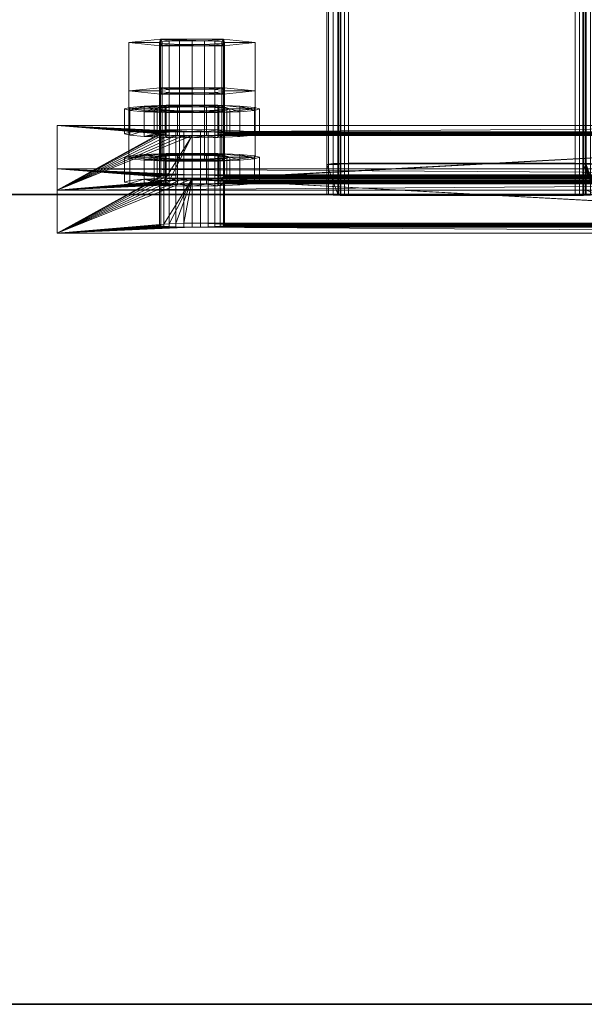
# Model space of a CAD drawing. Extents: x -0.3 to 41.3, y 0 to 17.8.
# Tile 462 of 625: x 32.774 to 32.878, y 0 to 0.182. Entities that reach past the tile are written whole.
import ezdxf

# ---------------------------------------------------------------- set-up
doc = ezdxf.new("R2010")
doc.units = 0
doc.header["$MEASUREMENT"] = 0
for name, color, linetype, lineweight in [('ANILHAS', 135, 'Continuous', 0), ('PLACAS_DE_BASE', 144, 'Continuous', 0), ('PORCAS', 157, 'Continuous', 0), ('VIGA_METALICA', 106, 'Continuous', 0)]:
    doc.layers.add(name, color=color, linetype=linetype, lineweight=lineweight)
doc.layers.add('V220', color=7, linetype='Continuous')

msp = doc.modelspace()

# ---------------------------------------------------------------- linework, layer by layer
at = {"layer": 'V220', "color": 252, "true_color": 0x838383}
for points, invisible_edges in [([(25.28823, 0.15, 199.8), (25.28823, 0, 199.8), (32.985, 0, 199.8)], 12), ([(25.28823, 0.15, 199.1), (25.28823, 0, 199.1), (32.985, 0, 199.1)], 12), ([(25.28823, 0.15, 199.8), (32.985, 0, 199.8), (32.985, 0.15, 199.8)], 9), ([(25.28823, 0.15, 199.1), (32.985, 0, 199.1), (32.985, 0.15, 199.1)], 9)]:
    msp.add_3dface(points, dxfattribs=dict(at, invisible_edges=invisible_edges))
for points in [[(32.985, 0.15, 199.8), (25.28823, 0.15, 199.8), (25.28823, 0.15, 199.1), (32.985, 0.15, 199.1)], [(25.28823, 0, 199.8), (32.985, 0, 199.8), (32.985, 0, 199.1), (25.28823, 0, 199.1)]]:
    msp.add_3dface(points, dxfattribs=at)

# ---------------------------------------------------------------- meshes
at = {"layer": 'ANILHAS'}
mesh = msp.add_polyface(dxfattribs=at)
corners = [(32.79295, 0.16127, 199.32281), (32.79295, 0.16587, 199.32308), (32.7939, 0.16099, 199.32758), (32.7939, 0.16156, 199.31804), (32.7939, 0.16558, 199.32785), (32.7939, 0.16615, 199.31831), (32.79661, 0.16075, 199.33163), (32.79661, 0.1618, 199.31398), (32.79661, 0.16534, 199.33191), (32.79661, 0.16639, 199.31426), (32.79845, 0.16127, 199.32281), (32.79845, 0.16587, 199.32308), (32.79898, 0.16111, 199.32548), (32.79898, 0.16143, 199.32013), (32.79898, 0.16571, 199.32576), (32.79898, 0.16603, 199.32041), (32.8005, 0.16098, 199.32775), (32.8005, 0.16157, 199.31787), (32.8005, 0.16557, 199.32802), (32.8005, 0.16616, 199.31814), (32.80067, 0.16058, 199.33434), (32.80067, 0.16196, 199.31128), (32.80067, 0.16518, 199.33461), (32.80067, 0.16656, 199.31155), (32.80277, 0.16089, 199.32927), (32.80277, 0.16166, 199.31635), (32.80277, 0.16548, 199.32954), (32.80277, 0.16625, 199.31662), (32.80545, 0.16053, 199.33529), (32.80545, 0.16086, 199.3298), (32.80545, 0.16169, 199.31582), (32.80545, 0.16202, 199.31033), (32.80545, 0.16512, 199.33556), (32.80545, 0.16545, 199.33007), (32.80545, 0.16628, 199.3161), (32.80545, 0.16661, 199.3106), (32.80813, 0.16089, 199.32927), (32.80813, 0.16166, 199.31635), (32.80813, 0.16548, 199.32954), (32.80813, 0.16625, 199.31662), (32.81023, 0.16058, 199.33434), (32.81023, 0.16196, 199.31128), (32.81023, 0.16518, 199.33461), (32.81023, 0.16656, 199.31155), (32.8104, 0.16098, 199.32775), (32.8104, 0.16157, 199.31787), (32.8104, 0.16557, 199.32802), (32.8104, 0.16616, 199.31814), (32.81192, 0.16111, 199.32548), (32.81192, 0.16143, 199.32013), (32.81192, 0.16571, 199.32576), (32.81192, 0.16603, 199.32041), (32.81245, 0.16127, 199.32281), (32.81245, 0.16587, 199.32308), (32.81429, 0.16075, 199.33163), (32.81429, 0.1618, 199.31398), (32.81429, 0.16534, 199.33191), (32.81429, 0.16639, 199.31426), (32.817, 0.16099, 199.32758), (32.817, 0.16156, 199.31804), (32.817, 0.16558, 199.32785), (32.817, 0.16615, 199.31831), (32.81795, 0.16127, 199.32281), (32.81795, 0.16587, 199.32308)]
mesh.append_faces([[corners[k] for k in face] for face in [(0, 2, 4, 1), (2, 6, 8, 4), (6, 20, 22, 8), (20, 28, 32, 22), (28, 40, 42, 32), (40, 54, 56, 42), (54, 58, 60, 56), (58, 62, 63, 60), (62, 59, 61, 63), (59, 55, 57, 61), (55, 41, 43, 57), (41, 31, 35, 43), (31, 21, 23, 35), (21, 7, 9, 23), (7, 3, 5, 9), (3, 0, 1, 5), (10, 13, 15, 11), (13, 17, 19, 15), (17, 25, 27, 19), (25, 30, 34, 27), (30, 37, 39, 34), (37, 45, 47, 39), (45, 49, 51, 47), (49, 52, 53, 51), (52, 48, 50, 53), (48, 44, 46, 50), (44, 36, 38, 46), (36, 29, 33, 38), (29, 24, 26, 33), (24, 16, 18, 26), (16, 12, 14, 18), (12, 10, 11, 14)]])
mesh.append_faces([[corners[k] for k in face] for face in [(58, 59, 62), (3, 2, 0), (61, 60, 63), (4, 5, 1)]], dxfattribs={"vtx0": -1})
mesh.append_faces([[corners[k] for k in face] for face in [(40, 52, 54), (52, 40, 48), (48, 40, 44), (44, 40, 36), (36, 28, 29), (29, 28, 24), (24, 20, 16), (16, 6, 12), (12, 6, 10), (59, 58, 55), (55, 54, 41), (41, 37, 31), (31, 30, 21), (21, 17, 7), (7, 2, 3), (60, 57, 56), (53, 43, 51), (51, 43, 47), (47, 43, 39), (39, 35, 34), (34, 23, 27), (27, 23, 19), (19, 9, 15), (15, 9, 11), (8, 9, 4), (42, 38, 32), (32, 26, 22), (22, 18, 8)]], dxfattribs={"vtx0": -1, "vtx1": -1})
mesh.append_faces([[corners[k] for k in face] for face in [(41, 54, 52), (7, 10, 6), (56, 43, 53), (11, 9, 8)]], dxfattribs={"vtx0": -1, "vtx1": -1, "vtx2": -1})
mesh.append_faces([[corners[k] for k in face] for face in [(36, 40, 28), (24, 28, 20), (16, 20, 6), (55, 58, 54), (41, 52, 49), (41, 49, 45), (41, 45, 37), (31, 37, 30), (21, 30, 25), (21, 25, 17), (7, 17, 13), (7, 13, 10), (7, 6, 2), (60, 61, 57), (56, 57, 43), (39, 43, 35), (34, 35, 23), (19, 23, 9), (4, 9, 5), (53, 42, 56), (42, 53, 50), (42, 50, 46), (42, 46, 38), (32, 38, 33), (32, 33, 26), (22, 26, 18), (8, 18, 14), (8, 14, 11)]], dxfattribs={"vtx0": -1, "vtx2": -1})
mesh = msp.add_polyface(dxfattribs=at)
corners = [(32.79295, 0.15231, 199.47254), (32.79295, 0.1569, 199.47281), (32.7939, 0.15202, 199.47731), (32.7939, 0.15259, 199.46777), (32.7939, 0.15661, 199.47759), (32.7939, 0.15719, 199.46804), (32.79661, 0.15178, 199.48136), (32.79661, 0.15284, 199.46372), (32.79661, 0.15637, 199.48164), (32.79661, 0.15743, 199.46399), (32.79845, 0.15231, 199.47254), (32.79845, 0.1569, 199.47281), (32.79898, 0.15215, 199.47521), (32.79898, 0.15247, 199.46986), (32.79898, 0.15674, 199.47549), (32.79898, 0.15706, 199.47014), (32.8005, 0.15201, 199.47748), (32.8005, 0.1526, 199.4676), (32.8005, 0.1566, 199.47776), (32.8005, 0.1572, 199.46787), (32.80067, 0.15162, 199.48407), (32.80067, 0.153, 199.46101), (32.80067, 0.15621, 199.48434), (32.80067, 0.15759, 199.46129), (32.80277, 0.15192, 199.479), (32.80277, 0.15269, 199.46608), (32.80277, 0.15651, 199.47927), (32.80277, 0.15729, 199.46636), (32.80545, 0.15156, 199.48502), (32.80545, 0.15189, 199.47953), (32.80545, 0.15273, 199.46555), (32.80545, 0.15306, 199.46006), (32.80545, 0.15615, 199.48529), (32.80545, 0.15648, 199.4798), (32.80545, 0.15732, 199.46583), (32.80545, 0.15765, 199.46034), (32.80813, 0.15192, 199.479), (32.80813, 0.15269, 199.46608), (32.80813, 0.15651, 199.47927), (32.80813, 0.15729, 199.46636), (32.81023, 0.15162, 199.48407), (32.81023, 0.153, 199.46101), (32.81023, 0.15621, 199.48434), (32.81023, 0.15759, 199.46129), (32.8104, 0.15201, 199.47748), (32.8104, 0.1526, 199.4676), (32.8104, 0.1566, 199.47776), (32.8104, 0.1572, 199.46787), (32.81192, 0.15215, 199.47521), (32.81192, 0.15247, 199.46986), (32.81192, 0.15674, 199.47549), (32.81192, 0.15706, 199.47014), (32.81245, 0.15231, 199.47254), (32.81245, 0.1569, 199.47281), (32.81429, 0.15178, 199.48136), (32.81429, 0.15284, 199.46372), (32.81429, 0.15637, 199.48164), (32.81429, 0.15743, 199.46399), (32.817, 0.15202, 199.47731), (32.817, 0.15259, 199.46777), (32.817, 0.15661, 199.47759), (32.817, 0.15719, 199.46804), (32.81795, 0.15231, 199.47254), (32.81795, 0.1569, 199.47281)]
mesh.append_faces([[corners[k] for k in face] for face in [(0, 2, 4, 1), (2, 6, 8, 4), (6, 20, 22, 8), (20, 28, 32, 22), (28, 40, 42, 32), (40, 54, 56, 42), (54, 58, 60, 56), (58, 62, 63, 60), (62, 59, 61, 63), (59, 55, 57, 61), (55, 41, 43, 57), (41, 31, 35, 43), (31, 21, 23, 35), (21, 7, 9, 23), (7, 3, 5, 9), (3, 0, 1, 5), (10, 13, 15, 11), (13, 17, 19, 15), (17, 25, 27, 19), (25, 30, 34, 27), (30, 37, 39, 34), (37, 45, 47, 39), (45, 49, 51, 47), (49, 52, 53, 51), (52, 48, 50, 53), (48, 44, 46, 50), (44, 36, 38, 46), (36, 29, 33, 38), (29, 24, 26, 33), (24, 16, 18, 26), (16, 12, 14, 18), (12, 10, 11, 14)]])
mesh.append_faces([[corners[k] for k in face] for face in [(58, 59, 62), (3, 2, 0), (61, 60, 63), (4, 5, 1)]], dxfattribs={"vtx0": -1})
mesh.append_faces([[corners[k] for k in face] for face in [(40, 52, 54), (52, 40, 48), (48, 40, 44), (44, 40, 36), (36, 28, 29), (29, 28, 24), (24, 20, 16), (16, 6, 12), (12, 6, 10), (59, 58, 55), (55, 54, 41), (41, 37, 31), (31, 30, 21), (21, 17, 7), (7, 2, 3), (60, 57, 56), (53, 43, 51), (51, 43, 47), (47, 43, 39), (39, 35, 34), (34, 23, 27), (27, 23, 19), (19, 9, 15), (15, 9, 11), (8, 9, 4), (42, 38, 32), (32, 26, 22), (22, 18, 8)]], dxfattribs={"vtx0": -1, "vtx1": -1})
mesh.append_faces([[corners[k] for k in face] for face in [(41, 54, 52), (7, 10, 6), (56, 43, 53), (11, 9, 8)]], dxfattribs={"vtx0": -1, "vtx1": -1, "vtx2": -1})
mesh.append_faces([[corners[k] for k in face] for face in [(36, 40, 28), (24, 28, 20), (16, 20, 6), (55, 58, 54), (41, 52, 49), (41, 49, 45), (41, 45, 37), (31, 37, 30), (21, 30, 25), (21, 25, 17), (7, 17, 13), (7, 13, 10), (7, 6, 2), (60, 61, 57), (56, 57, 43), (39, 43, 35), (34, 35, 23), (19, 23, 9), (4, 9, 5), (53, 42, 56), (42, 53, 50), (42, 50, 46), (42, 46, 38), (32, 38, 33), (32, 33, 26), (22, 26, 18), (8, 18, 14), (8, 14, 11)]], dxfattribs={"vtx0": -1, "vtx2": -1})
at = {"layer": 'PLACAS_DE_BASE'}
mesh = msp.add_polyface(dxfattribs=at)
corners = [(32.78045, 0.15478, 199.29738), (32.79945, 0.15329, 199.32233), (32.78045, 0.14283, 199.49702), (32.79965, 0.15338, 199.32078), (32.80025, 0.15347, 199.31934), (32.80121, 0.15354, 199.3181), (32.80245, 0.1536, 199.31715), (32.8039, 0.15364, 199.31655), (32.79965, 0.1532, 199.32388), (32.80025, 0.15311, 199.32533), (32.80121, 0.15304, 199.32657), (32.80245, 0.15298, 199.32752), (32.8039, 0.15294, 199.32812), (32.80545, 0.15293, 199.32832), (32.80025, 0.1445, 199.46907), (32.79965, 0.14442, 199.47052), (32.79945, 0.14432, 199.47207), (32.79965, 0.14423, 199.47362), (32.80025, 0.14414, 199.47506), (32.80121, 0.14407, 199.4763), (32.80245, 0.14401, 199.47725), (32.8039, 0.14398, 199.47785), (32.8039, 0.16162, 199.31703), (32.78045, 0.16277, 199.29786), (32.80245, 0.16159, 199.31763), (32.80121, 0.16153, 199.31858), (32.80025, 0.16145, 199.31982), (32.79965, 0.16137, 199.32126), (32.79945, 0.16127, 199.32281), (32.78045, 0.15081, 199.4975), (32.79965, 0.16118, 199.32436), (32.80025, 0.1611, 199.32581), (32.80121, 0.16102, 199.32705), (32.80245, 0.16096, 199.328), (32.8039, 0.16093, 199.3286), (32.80545, 0.16092, 199.3288), (32.80025, 0.15249, 199.46955), (32.79965, 0.1524, 199.47099), (32.79945, 0.15231, 199.47254), (32.79965, 0.15222, 199.47409), (32.80025, 0.15213, 199.47554), (32.80121, 0.15205, 199.47678), (32.80245, 0.152, 199.47773), (32.8039, 0.15196, 199.47833)]
mesh.append_faces([[corners[k] for k in face] for face in [(0, 2, 29, 23)]])
mesh.append_faces([[corners[k] for k in face] for face in [(0, 1, 2), (1, 0, 3), (3, 0, 4), (4, 0, 5), (5, 0, 6), (6, 0, 7), (22, 23, 24), (24, 23, 25), (25, 23, 26), (26, 23, 27), (27, 23, 28), (28, 29, 30), (30, 29, 31), (31, 29, 32), (32, 29, 33), (33, 29, 34), (36, 29, 37), (37, 29, 38), (38, 29, 39), (39, 29, 40), (40, 29, 41), (41, 29, 42), (42, 29, 43)]], dxfattribs={"vtx0": -1, "vtx1": -1})
mesh.append_faces([[corners[k] for k in face] for face in [(2, 13, 14), (35, 29, 36)]], dxfattribs={"vtx0": -1, "vtx1": -1, "vtx2": -1})
mesh.append_faces([[corners[k] for k in face] for face in [(2, 1, 8), (2, 8, 9), (2, 9, 10), (2, 10, 11), (2, 11, 12), (2, 14, 15), (2, 15, 16), (2, 16, 17), (2, 17, 18), (2, 18, 19), (2, 19, 20), (2, 20, 21), (28, 23, 29)]], dxfattribs={"vtx0": -1, "vtx2": -1})
mesh = msp.add_polyface(dxfattribs=at)
corners = [(32.8039, 0.15364, 199.31655), (32.78045, 0.15478, 199.29738), (32.80545, 0.15365, 199.31635), (32.78045, 0.14283, 199.49702), (32.8039, 0.15294, 199.32812), (32.80545, 0.15293, 199.32832), (32.80025, 0.1445, 199.46907), (32.80121, 0.14458, 199.46783), (32.80245, 0.14463, 199.46688), (32.8039, 0.14467, 199.46628), (32.80545, 0.14468, 199.46608), (32.8039, 0.14398, 199.47785), (32.80545, 0.14396, 199.47806), (32.80545, 0.16163, 199.31682), (32.78045, 0.16277, 199.29786), (32.8039, 0.16162, 199.31703), (32.8039, 0.16093, 199.3286), (32.78045, 0.15081, 199.4975), (32.80545, 0.16092, 199.3288), (32.80025, 0.15249, 199.46955), (32.80121, 0.15256, 199.46831), (32.8039, 0.15196, 199.47833), (32.80545, 0.15195, 199.47853), (32.79945, 0.15329, 199.32233), (32.79965, 0.15338, 199.32078), (32.79965, 0.16137, 199.32126), (32.79945, 0.16127, 199.32281), (32.80025, 0.15347, 199.31934), (32.80025, 0.16145, 199.31982), (32.80121, 0.15354, 199.3181), (32.80121, 0.16153, 199.31858), (32.80245, 0.1536, 199.31715), (32.80245, 0.16159, 199.31763), (32.807, 0.15364, 199.31655), (32.807, 0.16162, 199.31703), (32.807, 0.15294, 199.32812), (32.807, 0.16093, 199.3286), (32.80245, 0.15298, 199.32752), (32.80245, 0.16096, 199.328), (32.80121, 0.15304, 199.32657), (32.80121, 0.16102, 199.32705), (32.80025, 0.15311, 199.32533), (32.80025, 0.1611, 199.32581), (32.79965, 0.1532, 199.32388), (32.79965, 0.16118, 199.32436), (32.79945, 0.14432, 199.47207), (32.79965, 0.14442, 199.47052), (32.79965, 0.1524, 199.47099), (32.79945, 0.15231, 199.47254), (32.80245, 0.15262, 199.46736), (32.8039, 0.15265, 199.46676), (32.80545, 0.15267, 199.46656), (32.807, 0.14467, 199.46628), (32.807, 0.15265, 199.46676), (32.807, 0.14398, 199.47785), (32.807, 0.15196, 199.47833), (32.80245, 0.14401, 199.47725), (32.80245, 0.152, 199.47773), (32.80121, 0.14407, 199.4763), (32.80121, 0.15205, 199.47678), (32.80025, 0.14414, 199.47506), (32.80025, 0.15213, 199.47554), (32.79965, 0.14423, 199.47362), (32.79965, 0.15222, 199.47409)]
mesh.append_faces([[corners[k] for k in face] for face in [(23, 24, 25, 26), (24, 27, 28, 25), (27, 29, 30, 28), (29, 31, 32, 30), (31, 0, 15, 32), (0, 2, 13, 15), (2, 33, 34, 13), (35, 5, 18, 36), (5, 4, 16, 18), (4, 37, 38, 16), (37, 39, 40, 38), (39, 41, 42, 40), (41, 43, 44, 42), (43, 23, 26, 44), (45, 46, 47, 48), (46, 6, 19, 47), (6, 7, 20, 19), (7, 8, 49, 20), (8, 9, 50, 49), (9, 10, 51, 50), (10, 52, 53, 51), (54, 12, 22, 55), (12, 11, 21, 22), (11, 56, 57, 21), (56, 58, 59, 57), (58, 60, 61, 59), (60, 62, 63, 61), (62, 45, 48, 63)]])
mesh.append_faces([[corners[k] for k in face] for face in [(0, 1, 2), (6, 5, 7), (7, 5, 8), (8, 5, 9), (9, 5, 10), (13, 14, 15), (16, 17, 18), (21, 17, 22)]], dxfattribs={"vtx0": -1, "vtx1": -1})
mesh.append_faces([[corners[k] for k in face] for face in [(3, 4, 5), (3, 11, 12), (18, 19, 20)]], dxfattribs={"vtx0": -1, "vtx2": -1})
mesh = msp.add_polyface(dxfattribs=at)
corners = [(32.80545, 0.15365, 199.31635), (32.78045, 0.15478, 199.29738), (32.95545, 0.15365, 199.31635), (32.80545, 0.14468, 199.46608), (32.80545, 0.15293, 199.32832), (32.95545, 0.14468, 199.46608), (32.78045, 0.14283, 199.49702), (32.80545, 0.14396, 199.47806), (32.98045, 0.14283, 199.49702), (32.9539, 0.14467, 199.46628), (32.807, 0.14467, 199.46628), (32.95245, 0.14463, 199.46688), (32.80845, 0.14463, 199.46688), (32.807, 0.14398, 199.47785), (32.95545, 0.14396, 199.47806), (32.9539, 0.15364, 199.31655), (32.807, 0.15364, 199.31655), (32.95245, 0.1536, 199.31715), (32.80845, 0.1536, 199.31715), (32.807, 0.15294, 199.32812), (32.95545, 0.15293, 199.32832), (32.78045, 0.16277, 199.29786), (32.80545, 0.16163, 199.31682), (32.98045, 0.16277, 199.29786), (32.80545, 0.16092, 199.3288), (32.80121, 0.15256, 199.46831), (32.95545, 0.16092, 199.3288), (32.80245, 0.15262, 199.46736), (32.8039, 0.15265, 199.46676), (32.80545, 0.15267, 199.46656), (32.80545, 0.15195, 199.47853), (32.78045, 0.15081, 199.4975), (32.95545, 0.15195, 199.47853), (32.95245, 0.152, 199.47773), (32.80845, 0.152, 199.47773), (32.807, 0.15196, 199.47833), (32.9539, 0.15196, 199.47833), (32.95245, 0.16096, 199.328), (32.80845, 0.16096, 199.328), (32.807, 0.16093, 199.3286), (32.9539, 0.16093, 199.3286), (32.80845, 0.16159, 199.31763), (32.807, 0.16162, 199.31703), (32.80969, 0.15354, 199.3181), (32.80969, 0.16153, 199.31858), (32.81065, 0.15347, 199.31934), (32.81065, 0.16145, 199.31982), (32.81125, 0.15338, 199.32078), (32.81125, 0.16137, 199.32126), (32.81145, 0.15329, 199.32233), (32.81145, 0.16127, 199.32281), (32.81125, 0.1532, 199.32388), (32.81125, 0.16118, 199.32436), (32.81065, 0.15311, 199.32533), (32.81065, 0.1611, 199.32581), (32.80969, 0.15304, 199.32657), (32.80969, 0.16102, 199.32705), (32.80845, 0.15298, 199.32752), (32.80845, 0.15262, 199.46736), (32.807, 0.15265, 199.46676), (32.80969, 0.14458, 199.46783), (32.80969, 0.15256, 199.46831), (32.81065, 0.1445, 199.46907), (32.81065, 0.15249, 199.46955), (32.81125, 0.14442, 199.47052), (32.81125, 0.1524, 199.47099), (32.81145, 0.14432, 199.47207), (32.81145, 0.15231, 199.47254), (32.81125, 0.14423, 199.47362), (32.81125, 0.15222, 199.47409), (32.81065, 0.14414, 199.47506), (32.81065, 0.15213, 199.47554), (32.80969, 0.14407, 199.4763), (32.80969, 0.15205, 199.47678), (32.80845, 0.14401, 199.47725)]
mesh.append_faces([[corners[k] for k in face] for face in [(16, 18, 41, 42), (18, 43, 44, 41), (43, 45, 46, 44), (45, 47, 48, 46), (47, 49, 50, 48), (49, 51, 52, 50), (51, 53, 54, 52), (53, 55, 56, 54), (55, 57, 38, 56), (57, 19, 39, 38), (10, 12, 58, 59), (12, 60, 61, 58), (60, 62, 63, 61), (62, 64, 65, 63), (64, 66, 67, 65), (66, 68, 69, 67), (68, 70, 71, 69), (70, 72, 73, 71), (72, 74, 34, 73), (74, 13, 35, 34)]])
mesh.append_faces([[corners[k] for k in face] for face in [(6, 7, 8), (3, 9, 10), (10, 11, 12), (13, 14, 7), (0, 15, 16), (16, 17, 18), (19, 20, 4), (21, 22, 23)]], dxfattribs={"vtx0": -1, "vtx1": -1})
mesh.append_faces([[corners[k] for k in face] for face in [(0, 1, 2), (3, 4, 5), (24, 25, 26), (30, 31, 32)]], dxfattribs={"vtx0": -1, "vtx1": -1, "vtx2": -1})
mesh.append_faces([[corners[k] for k in face] for face in [(26, 25, 27), (26, 27, 28), (26, 28, 29), (33, 34, 35), (36, 35, 30), (37, 38, 39), (40, 39, 24)]], dxfattribs={"vtx0": -1, "vtx2": -1})
mesh = msp.add_polyface(dxfattribs=at)
corners = [(32.80845, 0.14463, 199.46688), (32.95121, 0.14458, 199.46783), (32.80969, 0.14458, 199.46783), (32.95025, 0.1445, 199.46907), (32.81065, 0.1445, 199.46907), (32.94965, 0.14442, 199.47052), (32.81125, 0.14442, 199.47052), (32.94945, 0.14432, 199.47207), (32.81145, 0.14432, 199.47207), (32.94965, 0.14423, 199.47362), (32.81125, 0.14423, 199.47362), (32.95025, 0.14414, 199.47506), (32.81065, 0.14414, 199.47506), (32.95121, 0.14407, 199.4763), (32.80969, 0.14407, 199.4763), (32.95245, 0.14401, 199.47725), (32.80845, 0.14401, 199.47725), (32.9539, 0.14398, 199.47785), (32.807, 0.14398, 199.47785), (32.80845, 0.1536, 199.31715), (32.95121, 0.15354, 199.3181), (32.80969, 0.15354, 199.3181), (32.95025, 0.15347, 199.31934), (32.81065, 0.15347, 199.31934), (32.94965, 0.15338, 199.32078), (32.81125, 0.15338, 199.32078), (32.94945, 0.15329, 199.32233), (32.81145, 0.15329, 199.32233), (32.94965, 0.1532, 199.32388), (32.81125, 0.1532, 199.32388), (32.95025, 0.15311, 199.32533), (32.81065, 0.15311, 199.32533), (32.95121, 0.15304, 199.32657), (32.80969, 0.15304, 199.32657), (32.95245, 0.15298, 199.32752), (32.80845, 0.15298, 199.32752), (32.9539, 0.15294, 199.32812), (32.807, 0.15294, 199.32812), (32.807, 0.15265, 199.46676), (32.95545, 0.15267, 199.46656), (32.80545, 0.15267, 199.46656), (32.9539, 0.15265, 199.46676), (32.80845, 0.15262, 199.46736), (32.95245, 0.15262, 199.46736), (32.80969, 0.15256, 199.46831), (32.95121, 0.15256, 199.46831), (32.81065, 0.15249, 199.46955), (32.95025, 0.15249, 199.46955), (32.81125, 0.1524, 199.47099), (32.94965, 0.1524, 199.47099), (32.81145, 0.15231, 199.47254), (32.94945, 0.15231, 199.47254), (32.81125, 0.15222, 199.47409), (32.94965, 0.15222, 199.47409), (32.81065, 0.15213, 199.47554), (32.95025, 0.15213, 199.47554), (32.80969, 0.15205, 199.47678), (32.95121, 0.15205, 199.47678), (32.80845, 0.152, 199.47773), (32.807, 0.16162, 199.31703), (32.95545, 0.16163, 199.31682), (32.80545, 0.16163, 199.31682), (32.9539, 0.16162, 199.31703), (32.80845, 0.16159, 199.31763), (32.95245, 0.16159, 199.31763), (32.80969, 0.16153, 199.31858), (32.95121, 0.16153, 199.31858), (32.81065, 0.16145, 199.31982), (32.95025, 0.16145, 199.31982), (32.81125, 0.16137, 199.32126), (32.94965, 0.16137, 199.32126), (32.81145, 0.16127, 199.32281), (32.94945, 0.16127, 199.32281), (32.81125, 0.16118, 199.32436), (32.94965, 0.16118, 199.32436), (32.81065, 0.1611, 199.32581), (32.95025, 0.1611, 199.32581), (32.80969, 0.16102, 199.32705), (32.95121, 0.16102, 199.32705), (32.80845, 0.16096, 199.328), (32.98045, 0.15478, 199.29738), (32.78045, 0.15478, 199.29738), (32.78045, 0.16277, 199.29786), (32.98045, 0.16277, 199.29786)]
mesh.append_faces([[corners[k] for k in face] for face in [(80, 81, 82, 83)]])
mesh.append_faces([[corners[k] for k in face] for face in [(0, 1, 2), (2, 3, 4), (4, 5, 6), (6, 7, 8), (8, 9, 10), (10, 11, 12), (12, 13, 14), (14, 15, 16), (16, 17, 18), (19, 20, 21), (21, 22, 23), (23, 24, 25), (25, 26, 27), (27, 28, 29), (29, 30, 31), (31, 32, 33), (33, 34, 35), (35, 36, 37), (38, 39, 40), (59, 60, 61)]], dxfattribs={"vtx0": -1, "vtx1": -1})
mesh.append_faces([[corners[k] for k in face] for face in [(41, 38, 42), (43, 42, 44), (45, 44, 46), (47, 46, 48), (49, 48, 50), (51, 50, 52), (53, 52, 54), (55, 54, 56), (57, 56, 58), (62, 59, 63), (64, 63, 65), (66, 65, 67), (68, 67, 69), (70, 69, 71), (72, 71, 73), (74, 73, 75), (76, 75, 77), (78, 77, 79)]], dxfattribs={"vtx0": -1, "vtx2": -1})
mesh = msp.add_polyface(dxfattribs=at)
corners = [(32.98045, 0.15478, 199.29738), (32.95545, 0.15365, 199.31635), (32.78045, 0.15478, 199.29738), (32.95545, 0.15293, 199.32832), (32.95969, 0.14458, 199.46783), (32.80545, 0.15293, 199.32832), (32.95845, 0.14463, 199.46688), (32.957, 0.14467, 199.46628), (32.95545, 0.14468, 199.46608), (32.95545, 0.14396, 199.47806), (32.98045, 0.14283, 199.49702), (32.80545, 0.14396, 199.47806), (32.9539, 0.14467, 199.46628), (32.80545, 0.14468, 199.46608), (32.807, 0.14398, 199.47785), (32.9539, 0.14398, 199.47785), (32.9539, 0.15364, 199.31655), (32.80545, 0.15365, 199.31635), (32.807, 0.15294, 199.32812), (32.9539, 0.15294, 199.32812), (32.95545, 0.16163, 199.31682), (32.98045, 0.16277, 199.29786), (32.80545, 0.16163, 199.31682), (32.95545, 0.15267, 199.46656), (32.95545, 0.16092, 199.3288), (32.80545, 0.15267, 199.46656), (32.98045, 0.15081, 199.4975), (32.95545, 0.15195, 199.47853), (32.78045, 0.15081, 199.4975), (32.807, 0.15265, 199.46676), (32.9539, 0.15265, 199.46676), (32.80845, 0.15262, 199.46736), (32.95245, 0.15262, 199.46736), (32.9539, 0.15196, 199.47833), (32.80545, 0.15195, 199.47853), (32.807, 0.16162, 199.31703), (32.9539, 0.16162, 199.31703), (32.80845, 0.16159, 199.31763), (32.95245, 0.16159, 199.31763), (32.9539, 0.16093, 199.3286), (32.80545, 0.16092, 199.3288), (32.94945, 0.15329, 199.32233), (32.94965, 0.15338, 199.32078), (32.94965, 0.16137, 199.32126), (32.94945, 0.16127, 199.32281), (32.95025, 0.15347, 199.31934), (32.95025, 0.16145, 199.31982), (32.95121, 0.15354, 199.3181), (32.95121, 0.16153, 199.31858), (32.95245, 0.1536, 199.31715), (32.95245, 0.15298, 199.32752), (32.95245, 0.16096, 199.328), (32.95121, 0.15304, 199.32657), (32.95121, 0.16102, 199.32705), (32.95025, 0.15311, 199.32533), (32.95025, 0.1611, 199.32581), (32.94965, 0.1532, 199.32388), (32.94965, 0.16118, 199.32436), (32.94945, 0.14432, 199.47207), (32.94965, 0.14442, 199.47052), (32.94965, 0.1524, 199.47099), (32.94945, 0.15231, 199.47254), (32.95025, 0.1445, 199.46907), (32.95025, 0.15249, 199.46955), (32.95121, 0.14458, 199.46783), (32.95121, 0.15256, 199.46831), (32.95245, 0.14463, 199.46688), (32.95245, 0.14401, 199.47725), (32.95245, 0.152, 199.47773), (32.95121, 0.14407, 199.4763), (32.95121, 0.15205, 199.47678), (32.95025, 0.14414, 199.47506), (32.95025, 0.15213, 199.47554), (32.94965, 0.14423, 199.47362), (32.94965, 0.15222, 199.47409)]
mesh.append_faces([[corners[k] for k in face] for face in [(41, 42, 43, 44), (42, 45, 46, 43), (45, 47, 48, 46), (47, 49, 38, 48), (49, 16, 36, 38), (19, 50, 51, 39), (50, 52, 53, 51), (52, 54, 55, 53), (54, 56, 57, 55), (56, 41, 44, 57), (58, 59, 60, 61), (59, 62, 63, 60), (62, 64, 65, 63), (64, 66, 32, 65), (66, 12, 30, 32), (15, 67, 68, 33), (67, 69, 70, 68), (69, 71, 72, 70), (71, 73, 74, 72), (73, 58, 61, 74)]])
mesh.append_faces([[corners[k] for k in face] for face in [(0, 1, 2), (12, 13, 8), (16, 17, 1), (26, 27, 28), (23, 29, 30), (30, 31, 32), (33, 34, 27), (20, 35, 36), (36, 37, 38), (39, 40, 24)]], dxfattribs={"vtx0": -1, "vtx1": -1})
mesh.append_faces([[corners[k] for k in face] for face in [(3, 4, 5), (9, 10, 11), (20, 21, 22), (23, 24, 25)]], dxfattribs={"vtx0": -1, "vtx1": -1, "vtx2": -1})
mesh.append_faces([[corners[k] for k in face] for face in [(5, 4, 6), (5, 6, 7), (5, 7, 8), (14, 15, 9), (18, 19, 3)]], dxfattribs={"vtx0": -1, "vtx2": -1})
mesh = msp.add_polyface(dxfattribs=at)
corners = [(32.807, 0.14467, 199.46628), (32.9539, 0.14467, 199.46628), (32.95245, 0.14463, 199.46688), (32.80845, 0.14463, 199.46688), (32.95121, 0.14458, 199.46783), (32.80969, 0.14458, 199.46783), (32.95025, 0.1445, 199.46907), (32.81065, 0.1445, 199.46907), (32.94965, 0.14442, 199.47052), (32.81125, 0.14442, 199.47052), (32.94945, 0.14432, 199.47207), (32.81145, 0.14432, 199.47207), (32.94965, 0.14423, 199.47362), (32.81125, 0.14423, 199.47362), (32.95025, 0.14414, 199.47506), (32.81065, 0.14414, 199.47506), (32.95121, 0.14407, 199.4763), (32.80969, 0.14407, 199.4763), (32.95245, 0.14401, 199.47725), (32.80845, 0.14401, 199.47725), (32.9539, 0.14398, 199.47785), (32.807, 0.15364, 199.31655), (32.9539, 0.15364, 199.31655), (32.95245, 0.1536, 199.31715), (32.80845, 0.1536, 199.31715), (32.95121, 0.15354, 199.3181), (32.80969, 0.15354, 199.3181), (32.95025, 0.15347, 199.31934), (32.81065, 0.15347, 199.31934), (32.94965, 0.15338, 199.32078), (32.81125, 0.15338, 199.32078), (32.94945, 0.15329, 199.32233), (32.81145, 0.15329, 199.32233), (32.94965, 0.1532, 199.32388), (32.81125, 0.1532, 199.32388), (32.95025, 0.15311, 199.32533), (32.81065, 0.15311, 199.32533), (32.95121, 0.15304, 199.32657), (32.80969, 0.15304, 199.32657), (32.95245, 0.15298, 199.32752), (32.80845, 0.15298, 199.32752), (32.9539, 0.15294, 199.32812), (32.95245, 0.15262, 199.46736), (32.80969, 0.15256, 199.46831), (32.95121, 0.15256, 199.46831), (32.81065, 0.15249, 199.46955), (32.95025, 0.15249, 199.46955), (32.81125, 0.1524, 199.47099), (32.94965, 0.1524, 199.47099), (32.81145, 0.15231, 199.47254), (32.94945, 0.15231, 199.47254), (32.81125, 0.15222, 199.47409), (32.94965, 0.15222, 199.47409), (32.81065, 0.15213, 199.47554), (32.95025, 0.15213, 199.47554), (32.80969, 0.15205, 199.47678), (32.95121, 0.15205, 199.47678), (32.80845, 0.152, 199.47773), (32.95245, 0.152, 199.47773), (32.807, 0.15196, 199.47833), (32.9539, 0.15196, 199.47833), (32.95245, 0.16159, 199.31763), (32.80969, 0.16153, 199.31858), (32.95121, 0.16153, 199.31858), (32.81065, 0.16145, 199.31982), (32.95025, 0.16145, 199.31982), (32.81125, 0.16137, 199.32126), (32.94965, 0.16137, 199.32126), (32.81145, 0.16127, 199.32281), (32.94945, 0.16127, 199.32281), (32.81125, 0.16118, 199.32436), (32.94965, 0.16118, 199.32436), (32.81065, 0.1611, 199.32581), (32.95025, 0.1611, 199.32581), (32.80969, 0.16102, 199.32705), (32.95121, 0.16102, 199.32705), (32.80845, 0.16096, 199.328), (32.95245, 0.16096, 199.328), (32.807, 0.16093, 199.3286), (32.9539, 0.16093, 199.3286), (32.78045, 0.14283, 199.49702), (32.98045, 0.14283, 199.49702), (32.98045, 0.15081, 199.4975), (32.78045, 0.15081, 199.4975)]
mesh.append_faces([[corners[k] for k in face] for face in [(80, 81, 82, 83)]])
mesh.append_faces([[corners[k] for k in face] for face in [(42, 43, 44), (44, 45, 46), (46, 47, 48), (48, 49, 50), (50, 51, 52), (52, 53, 54), (54, 55, 56), (56, 57, 58), (58, 59, 60), (61, 62, 63), (63, 64, 65), (65, 66, 67), (67, 68, 69), (69, 70, 71), (71, 72, 73), (73, 74, 75), (75, 76, 77), (77, 78, 79)]], dxfattribs={"vtx0": -1, "vtx1": -1})
mesh.append_faces([[corners[k] for k in face] for face in [(0, 1, 2), (3, 2, 4), (5, 4, 6), (7, 6, 8), (9, 8, 10), (11, 10, 12), (13, 12, 14), (15, 14, 16), (17, 16, 18), (19, 18, 20), (21, 22, 23), (24, 23, 25), (26, 25, 27), (28, 27, 29), (30, 29, 31), (32, 31, 33), (34, 33, 35), (36, 35, 37), (38, 37, 39), (40, 39, 41)]], dxfattribs={"vtx0": -1, "vtx2": -1})
at = {"layer": 'PORCAS'}
mesh = msp.add_polyface(dxfattribs=at)
corners = [(32.79377, 0.16587, 199.32308), (32.79377, 0.17814, 199.32382), (32.79945, 0.16587, 199.32308), (32.79945, 0.17814, 199.32382), (32.79961, 0.16526, 199.33317), (32.79961, 0.16647, 199.31299), (32.79961, 0.17754, 199.33391), (32.79961, 0.17875, 199.31373), (32.79991, 0.16573, 199.32538), (32.79991, 0.166, 199.32079), (32.79991, 0.17801, 199.32611), (32.79991, 0.17828, 199.32152), (32.80121, 0.16561, 199.32731), (32.80121, 0.16612, 199.31885), (32.80121, 0.17789, 199.32805), (32.80121, 0.1784, 199.31959), (32.80315, 0.16553, 199.32861), (32.80315, 0.1662, 199.31755), (32.80315, 0.17781, 199.32935), (32.80315, 0.17847, 199.31829), (32.80545, 0.16551, 199.32907), (32.80545, 0.16622, 199.31709), (32.80545, 0.17779, 199.32981), (32.80545, 0.1785, 199.31783), (32.80775, 0.16553, 199.32861), (32.80775, 0.1662, 199.31755), (32.80775, 0.17781, 199.32935), (32.80775, 0.17847, 199.31829), (32.80969, 0.16561, 199.32731), (32.80969, 0.16612, 199.31885), (32.80969, 0.17789, 199.32805), (32.80969, 0.1784, 199.31959), (32.81099, 0.16573, 199.32538), (32.81099, 0.166, 199.32079), (32.81099, 0.17801, 199.32611), (32.81099, 0.17828, 199.32152), (32.81129, 0.16526, 199.33317), (32.81129, 0.16647, 199.31299), (32.81129, 0.17754, 199.33391), (32.81129, 0.17875, 199.31373), (32.81145, 0.16587, 199.32308), (32.81145, 0.17814, 199.32382), (32.81712, 0.16587, 199.32308), (32.81712, 0.17814, 199.32382)]
mesh.append_faces([[corners[k] for k in face] for face in [(0, 4, 6, 1), (4, 36, 38, 6), (36, 42, 43, 38), (42, 37, 39, 43), (37, 5, 7, 39), (5, 0, 1, 7), (2, 9, 11, 3), (9, 13, 15, 11), (13, 17, 19, 15), (17, 21, 23, 19), (21, 25, 27, 23), (25, 29, 31, 27), (29, 33, 35, 31), (33, 40, 41, 35), (40, 32, 34, 41), (32, 28, 30, 34), (28, 24, 26, 30), (24, 20, 22, 26), (20, 16, 18, 22), (16, 12, 14, 18), (12, 8, 10, 14), (8, 2, 3, 10)]])
mesh.append_faces([[corners[k] for k in face] for face in [(36, 40, 42), (40, 36, 32), (32, 36, 28), (28, 36, 24), (24, 4, 20), (20, 4, 16), (16, 4, 12), (12, 4, 8), (8, 4, 2), (37, 25, 5), (5, 2, 0), (39, 41, 43), (41, 39, 35), (35, 39, 31), (31, 39, 27), (27, 7, 23), (23, 7, 19), (19, 7, 15), (15, 7, 11), (11, 7, 3), (38, 26, 6), (6, 3, 1)]], dxfattribs={"vtx0": -1, "vtx1": -1})
mesh.append_faces([[corners[k] for k in face] for face in [(24, 36, 4), (2, 4, 0), (40, 37, 42), (37, 40, 33), (37, 33, 29), (37, 29, 25), (5, 25, 21), (5, 21, 17), (5, 17, 13), (5, 13, 9), (5, 9, 2), (27, 39, 7), (3, 7, 1), (41, 38, 43), (38, 41, 34), (38, 34, 30), (38, 30, 26), (6, 26, 22), (6, 22, 18), (6, 18, 14), (6, 14, 10), (6, 10, 3)]], dxfattribs={"vtx0": -1, "vtx2": -1})
mesh = msp.add_polyface(dxfattribs=at)
corners = [(32.79377, 0.1569, 199.47281), (32.79377, 0.16918, 199.47355), (32.79945, 0.1569, 199.47281), (32.79945, 0.16918, 199.47355), (32.79961, 0.1563, 199.48291), (32.79961, 0.1575, 199.46272), (32.79961, 0.16857, 199.48364), (32.79961, 0.16978, 199.46346), (32.79991, 0.15676, 199.47511), (32.79991, 0.15704, 199.47052), (32.79991, 0.16904, 199.47585), (32.79991, 0.16932, 199.47125), (32.80121, 0.15665, 199.47705), (32.80121, 0.15715, 199.46858), (32.80121, 0.16892, 199.47778), (32.80121, 0.16943, 199.46932), (32.80315, 0.15657, 199.47834), (32.80315, 0.15723, 199.46728), (32.80315, 0.16885, 199.47908), (32.80315, 0.16951, 199.46802), (32.80545, 0.15654, 199.4788), (32.80545, 0.15726, 199.46683), (32.80545, 0.16882, 199.47954), (32.80545, 0.16954, 199.46756), (32.80775, 0.15657, 199.47834), (32.80775, 0.15723, 199.46728), (32.80775, 0.16885, 199.47908), (32.80775, 0.16951, 199.46802), (32.80969, 0.15665, 199.47705), (32.80969, 0.15715, 199.46858), (32.80969, 0.16892, 199.47778), (32.80969, 0.16943, 199.46932), (32.81099, 0.15676, 199.47511), (32.81099, 0.15704, 199.47052), (32.81099, 0.16904, 199.47585), (32.81099, 0.16932, 199.47125), (32.81129, 0.1563, 199.48291), (32.81129, 0.1575, 199.46272), (32.81129, 0.16857, 199.48364), (32.81129, 0.16978, 199.46346), (32.81145, 0.1569, 199.47281), (32.81145, 0.16918, 199.47355), (32.81712, 0.1569, 199.47281), (32.81712, 0.16918, 199.47355)]
mesh.append_faces([[corners[k] for k in face] for face in [(0, 4, 6, 1), (4, 36, 38, 6), (36, 42, 43, 38), (42, 37, 39, 43), (37, 5, 7, 39), (5, 0, 1, 7), (2, 9, 11, 3), (9, 13, 15, 11), (13, 17, 19, 15), (17, 21, 23, 19), (21, 25, 27, 23), (25, 29, 31, 27), (29, 33, 35, 31), (33, 40, 41, 35), (40, 32, 34, 41), (32, 28, 30, 34), (28, 24, 26, 30), (24, 20, 22, 26), (20, 16, 18, 22), (16, 12, 14, 18), (12, 8, 10, 14), (8, 2, 3, 10)]])
mesh.append_faces([[corners[k] for k in face] for face in [(36, 40, 42), (40, 36, 32), (32, 36, 28), (28, 36, 24), (24, 4, 20), (20, 4, 16), (16, 4, 12), (12, 4, 8), (8, 4, 2), (37, 25, 5), (5, 2, 0), (39, 41, 43), (41, 39, 35), (35, 39, 31), (31, 39, 27), (27, 7, 23), (23, 7, 19), (19, 7, 15), (15, 7, 11), (11, 7, 3), (38, 26, 6), (6, 3, 1)]], dxfattribs={"vtx0": -1, "vtx1": -1})
mesh.append_faces([[corners[k] for k in face] for face in [(24, 36, 4), (2, 4, 0), (40, 37, 42), (37, 40, 33), (37, 33, 29), (37, 29, 25), (5, 25, 21), (5, 21, 17), (5, 17, 13), (5, 13, 9), (5, 9, 2), (27, 39, 7), (3, 7, 1), (41, 38, 43), (38, 41, 34), (38, 34, 30), (38, 30, 26), (6, 26, 22), (6, 22, 18), (6, 18, 14), (6, 14, 10), (6, 10, 3)]], dxfattribs={"vtx0": -1, "vtx2": -1})
at = {"layer": 'VIGA_METALICA'}
mesh = msp.add_polyface(dxfattribs=at)
corners = [(32.83045, 0.15005, 199.44336), (32.83045, 0.15555, 199.35152), (32.83045, 1.82005, 199.54336), (32.83045, 1.82555, 199.45152), (32.83075, 0.14996, 199.44489), (32.83075, 0.15564, 199.34999), (32.83075, 1.81996, 199.54489), (32.83075, 1.82564, 199.44999), (32.83162, 0.14988, 199.44618), (32.83162, 0.15572, 199.3487), (32.83162, 1.81988, 199.54618), (32.83162, 1.82572, 199.4487), (32.83245, 0.15005, 199.44336), (32.83245, 0.15555, 199.35152), (32.83245, 1.82005, 199.54336), (32.83245, 1.82555, 199.45152), (32.8326, 0.15, 199.44412), (32.8326, 0.15559, 199.35076), (32.8326, 1.82, 199.54412), (32.8326, 1.82559, 199.45076), (32.83292, 0.14983, 199.44705), (32.83292, 0.15577, 199.34783), (32.83292, 1.81983, 199.54705), (32.83292, 1.82577, 199.44783), (32.83304, 0.14996, 199.44477), (32.83304, 0.15563, 199.35011), (32.83304, 1.81996, 199.54477), (32.83304, 1.82563, 199.45011), (32.83368, 0.14994, 199.4452), (32.83368, 0.15566, 199.34968), (32.83368, 1.81994, 199.5452), (32.83368, 1.82566, 199.44968), (32.83445, 0.14981, 199.44735), (32.83445, 0.14993, 199.44535), (32.83445, 0.15567, 199.34953), (32.83445, 0.15579, 199.34753), (32.83445, 1.81981, 199.54735), (32.83445, 1.81993, 199.54535), (32.83445, 1.82567, 199.44953), (32.83445, 1.82579, 199.44753), (32.87645, 0.14981, 199.44735), (32.87645, 0.14993, 199.44535), (32.87645, 0.15567, 199.34953), (32.87645, 0.15579, 199.34753), (32.87645, 1.81981, 199.54735), (32.87645, 1.81993, 199.54535), (32.87645, 1.82567, 199.44953), (32.87645, 1.82579, 199.44753), (32.87722, 0.14994, 199.4452), (32.87722, 0.15566, 199.34968), (32.87722, 1.81994, 199.5452), (32.87722, 1.82566, 199.44968), (32.87786, 0.14996, 199.44477), (32.87786, 0.15563, 199.35011), (32.87786, 1.81996, 199.54477), (32.87786, 1.82563, 199.45011), (32.87798, 0.14983, 199.44705), (32.87798, 0.15577, 199.34783), (32.87798, 1.81983, 199.54705), (32.87798, 1.82577, 199.44783), (32.8783, 0.15, 199.44412), (32.8783, 0.15559, 199.35076), (32.8783, 1.82, 199.54412), (32.8783, 1.82559, 199.45076), (32.87845, 0.15005, 199.44336), (32.87845, 0.15083, 199.43038), (32.87845, 0.15477, 199.3645), (32.87845, 0.15555, 199.35152), (32.87845, 1.82005, 199.54336), (32.87845, 1.82083, 199.53038), (32.87845, 1.82477, 199.4645), (32.87845, 1.82555, 199.45152), (32.87928, 0.14988, 199.44618), (32.87928, 0.15572, 199.3487), (32.87928, 1.81988, 199.54618), (32.87928, 1.82572, 199.4487), (32.88015, 0.14996, 199.44489), (32.88015, 0.15564, 199.34999), (32.88015, 1.81996, 199.54489), (32.88015, 1.82564, 199.44999), (32.88045, 0.15005, 199.44336), (32.88045, 0.15083, 199.43038), (32.88045, 0.15477, 199.3645), (32.88045, 0.15555, 199.35152), (32.88045, 1.82005, 199.54336), (32.88045, 1.82083, 199.53038), (32.88045, 1.82477, 199.4645), (32.88045, 1.82555, 199.45152), (32.88075, 0.14996, 199.44489), (32.88075, 0.15564, 199.34999), (32.88075, 1.81996, 199.54489), (32.88075, 1.82564, 199.44999), (32.88162, 0.14988, 199.44618), (32.88162, 0.15572, 199.3487), (32.88162, 1.81988, 199.54618), (32.88162, 1.82572, 199.4487), (32.88245, 0.15005, 199.44336), (32.88245, 0.15083, 199.43038), (32.88245, 0.15477, 199.3645), (32.88245, 0.15555, 199.35152), (32.88245, 1.82005, 199.54336), (32.88245, 1.82083, 199.53038), (32.88245, 1.82477, 199.4645), (32.88245, 1.82555, 199.45152), (32.8826, 0.15, 199.44412), (32.8826, 0.15559, 199.35076), (32.8826, 1.82, 199.54412), (32.8826, 1.82559, 199.45076), (32.88292, 0.14983, 199.44705), (32.88292, 0.15577, 199.34783), (32.88292, 1.81983, 199.54705), (32.88292, 1.82577, 199.44783), (32.88304, 0.14996, 199.44477), (32.88304, 0.15563, 199.35011), (32.88304, 1.81996, 199.54477), (32.88304, 1.82563, 199.45011), (32.88368, 0.14994, 199.4452), (32.88368, 0.15566, 199.34968), (32.88368, 1.81994, 199.5452), (32.88368, 1.82566, 199.44968), (32.88445, 0.14981, 199.44735), (32.88445, 0.14993, 199.44535), (32.88445, 0.15567, 199.34953), (32.88445, 0.15579, 199.34753), (32.88445, 1.81981, 199.54735), (32.88445, 1.81993, 199.54535), (32.88445, 1.82567, 199.44953), (32.88445, 1.82579, 199.44753), (32.92645, 0.14981, 199.44735), (32.92645, 0.14993, 199.44535), (32.92645, 0.15567, 199.34953), (32.92645, 0.15579, 199.34753), (32.92645, 1.81981, 199.54735), (32.92645, 1.81993, 199.54535), (32.92645, 1.82567, 199.44953), (32.92645, 1.82579, 199.44753), (32.92722, 0.14994, 199.4452), (32.92722, 0.15566, 199.34968), (32.92722, 1.81994, 199.5452), (32.92722, 1.82566, 199.44968), (32.92786, 0.14996, 199.44477), (32.92786, 0.15563, 199.35011), (32.92786, 1.81996, 199.54477), (32.92786, 1.82563, 199.45011), (32.92798, 0.14983, 199.44705), (32.92798, 0.15577, 199.34783), (32.92798, 1.81983, 199.54705), (32.92798, 1.82577, 199.44783), (32.9283, 0.15, 199.44412), (32.9283, 0.15559, 199.35076), (32.9283, 1.82, 199.54412), (32.9283, 1.82559, 199.45076), (32.92845, 0.15005, 199.44336), (32.92845, 0.15555, 199.35152), (32.92845, 1.82005, 199.54336), (32.92845, 1.82555, 199.45152), (32.92928, 0.14988, 199.44618), (32.92928, 0.15572, 199.3487), (32.92928, 1.81988, 199.54618), (32.92928, 1.82572, 199.4487), (32.93015, 0.14996, 199.44489), (32.93015, 0.15564, 199.34999), (32.93015, 1.81996, 199.54489), (32.93015, 1.82564, 199.44999), (32.93045, 0.15005, 199.44336), (32.93045, 0.15555, 199.35152), (32.93045, 1.82005, 199.54336), (32.93045, 1.82555, 199.45152)]
mesh.append_faces([[corners[k] for k in face] for face in [(130, 137, 139, 134), (137, 141, 143, 139), (141, 149, 151, 143), (149, 153, 155, 151), (153, 152, 154, 155), (152, 148, 150, 154), (148, 140, 142, 150), (140, 136, 138, 142), (136, 129, 133, 138), (129, 121, 125, 133), (121, 116, 118, 125), (116, 112, 114, 118), (112, 104, 106, 114), (104, 96, 100, 106), (96, 97, 101, 100), (97, 81, 85, 101), (81, 80, 84, 85), (80, 88, 90, 84), (88, 92, 94, 90), (92, 108, 110, 94), (108, 120, 124, 110), (120, 128, 132, 124), (128, 144, 146, 132), (144, 156, 158, 146), (156, 160, 162, 158), (160, 164, 166, 162), (164, 165, 167, 166), (165, 161, 163, 167), (161, 157, 159, 163), (157, 145, 147, 159), (145, 131, 135, 147), (131, 123, 127, 135), (123, 109, 111, 127), (109, 93, 95, 111), (93, 89, 91, 95), (89, 83, 87, 91), (83, 82, 86, 87), (82, 98, 102, 86), (98, 99, 103, 102), (99, 105, 107, 103), (105, 113, 115, 107), (113, 117, 119, 115), (117, 122, 126, 119), (122, 130, 134, 126), (42, 49, 51, 46), (49, 53, 55, 51), (53, 61, 63, 55), (61, 67, 71, 63), (67, 66, 70, 71), (66, 82, 86, 70), (82, 83, 87, 86), (83, 77, 79, 87), (77, 73, 75, 79), (73, 57, 59, 75), (57, 43, 47, 59), (43, 35, 39, 47), (35, 21, 23, 39), (21, 9, 11, 23), (9, 5, 7, 11), (5, 1, 3, 7), (1, 0, 2, 3), (0, 4, 6, 2), (4, 8, 10, 6), (8, 20, 22, 10), (20, 32, 36, 22), (32, 40, 44, 36), (40, 56, 58, 44), (56, 72, 74, 58), (72, 76, 78, 74), (76, 80, 84, 78), (80, 81, 85, 84), (81, 65, 69, 85), (65, 64, 68, 69), (64, 60, 62, 68), (60, 52, 54, 62), (52, 48, 50, 54), (48, 41, 45, 50), (41, 33, 37, 45), (33, 28, 30, 37), (28, 24, 26, 30), (24, 16, 18, 26), (16, 12, 14, 18), (12, 13, 15, 14), (13, 17, 19, 15), (17, 25, 27, 19), (25, 29, 31, 27), (29, 34, 38, 31), (34, 42, 46, 38)]])
mesh.append_faces([[corners[k] for k in face] for face in [(145, 123, 131), (96, 80, 97), (108, 128, 120), (20, 40, 32), (57, 35, 43), (67, 80, 66), (23, 47, 39), (68, 84, 69), (58, 36, 44), (146, 124, 132), (111, 135, 127), (103, 84, 102)]], dxfattribs={"vtx0": -1})
mesh.append_faces([[corners[k] for k in face] for face in [(123, 145, 109), (109, 157, 93), (130, 161, 137), (137, 161, 141), (141, 165, 149), (149, 165, 153), (153, 164, 152), (152, 160, 148), (148, 160, 140), (140, 160, 136), (136, 156, 129), (129, 156, 121), (80, 104, 88), (88, 116, 92), (92, 144, 108), (65, 80, 64), (64, 76, 60), (60, 76, 52), (52, 76, 48), (48, 72, 41), (41, 72, 33), (9, 34, 5), (34, 9, 42), (5, 25, 1), (1, 12, 0), (0, 16, 4), (4, 28, 8), (8, 56, 20), (35, 57, 21), (21, 73, 9), (42, 77, 49), (49, 77, 53), (53, 80, 61), (61, 80, 67), (93, 122, 89), (122, 93, 130), (89, 113, 80), (47, 23, 59), (59, 11, 75), (38, 7, 31), (31, 7, 27), (27, 3, 19), (19, 3, 15), (15, 2, 14), (14, 6, 18), (18, 6, 26), (26, 6, 30), (30, 10, 37), (37, 10, 45), (84, 62, 78), (78, 50, 74), (74, 22, 58), (101, 84, 100), (100, 90, 106), (106, 90, 114), (114, 90, 118), (118, 94, 125), (125, 94, 133), (159, 134, 163), (134, 159, 126), (163, 143, 167), (167, 154, 166), (166, 150, 162), (162, 138, 158), (158, 110, 146), (135, 111, 147), (147, 95, 159), (126, 91, 119), (119, 91, 115), (115, 84, 107), (107, 84, 103), (75, 46, 79), (46, 75, 38), (79, 55, 84)]], dxfattribs={"vtx0": -1, "vtx1": -1})
mesh.append_faces([[corners[k] for k in face] for face in [(93, 157, 130), (80, 96, 80), (92, 121, 156), (8, 33, 72), (9, 73, 42), (67, 80, 80), (75, 11, 38), (84, 68, 84), (74, 45, 10), (158, 133, 94), (159, 95, 126), (103, 84, 84)]], dxfattribs={"vtx0": -1, "vtx1": -1, "vtx2": -1})
mesh.append_faces([[corners[k] for k in face] for face in [(109, 145, 157), (130, 157, 161), (141, 161, 165), (153, 165, 164), (152, 164, 160), (136, 160, 156), (80, 96, 104), (88, 104, 112), (88, 112, 116), (92, 116, 121), (92, 156, 144), (108, 144, 128), (80, 65, 80), (64, 80, 76), (48, 76, 72), (5, 34, 29), (5, 29, 25), (1, 25, 17), (1, 17, 13), (1, 13, 12), (0, 12, 16), (4, 16, 24), (4, 24, 28), (8, 28, 33), (8, 72, 56), (20, 56, 40), (21, 57, 73), (42, 73, 77), (53, 77, 80), (89, 122, 117), (89, 117, 113), (80, 113, 105), (80, 105, 99), (80, 99, 98), (80, 98, 80), (59, 23, 11), (38, 11, 7), (27, 7, 3), (15, 3, 2), (14, 2, 6), (30, 6, 10), (84, 68, 62), (78, 62, 54), (78, 54, 50), (74, 50, 45), (74, 10, 22), (58, 22, 36), (84, 101, 84), (100, 84, 90), (118, 90, 94), (163, 134, 139), (163, 139, 143), (167, 143, 151), (167, 151, 155), (167, 155, 154), (166, 154, 150), (162, 150, 142), (162, 142, 138), (158, 138, 133), (158, 94, 110), (146, 110, 124), (147, 111, 95), (126, 95, 91), (115, 91, 84), (79, 46, 51), (79, 51, 55), (84, 55, 63), (84, 63, 71), (84, 71, 70), (84, 70, 84)]], dxfattribs={"vtx0": -1, "vtx2": -1})

doc.saveas('drawing.dxf')
